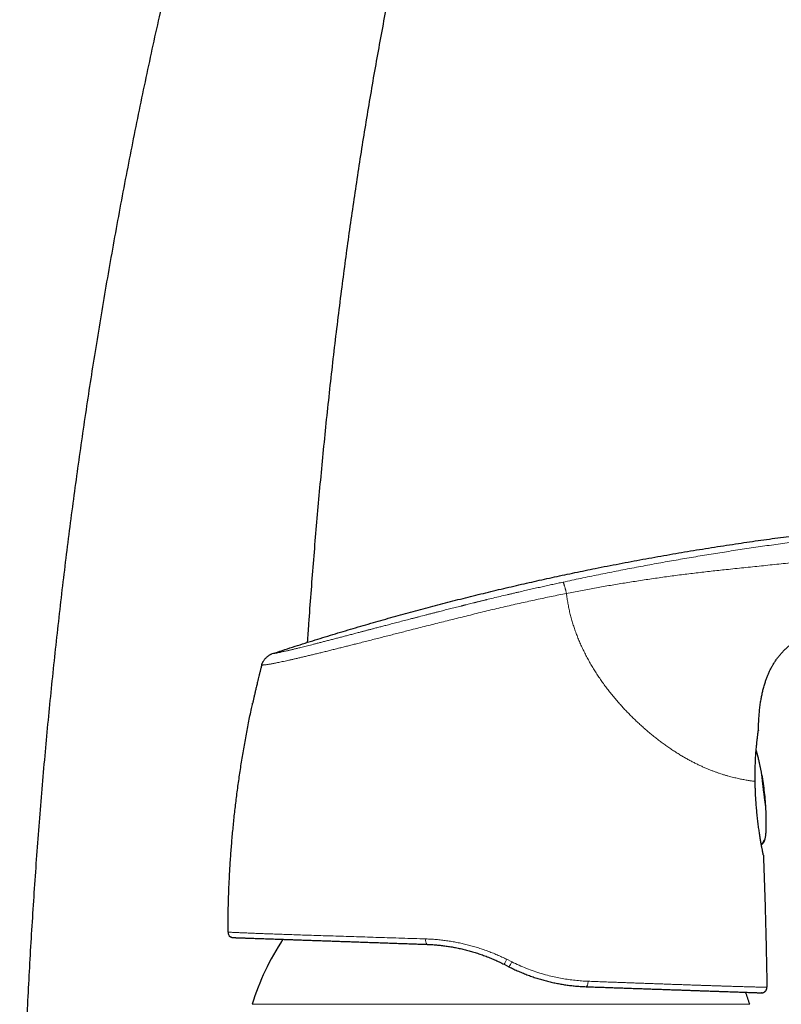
# Model space of a CAD drawing. Header units: millimetres. Extents: x 8 to 949, y 12 to 889.
# Tile 545 of 556: x 794 to 864, y 707 to 798. Entities that reach past the tile are written whole.
import ezdxf

# ---------------------------------------------------------------- set-up
doc = ezdxf.new("R2010")
doc.units = ezdxf.units.MM

msp = doc.modelspace()

# ---------------------------------------------------------------- linework, layer by layer
at = {"color": 7, "linetype": 'Continuous', "lineweight": 30}
for p, q in [((815.998, 738.269), (816.001, 738.269)), ((815.163, 734.748), (815.163, 734.746)), ((861.914, 732.239), (861.915, 732.247)), ((861.915, 732.247), (861.914, 732.233)), ((861.63, 726.876), (861.625, 726.878)), ((862.521, 722.139), (862.521, 722.139)), ((812.898, 713.571), (812.887, 713.571)), ((862.652, 711.15), (862.705, 708.474)), ((838.405, 710.604), (838.857, 710.373)), ((862.23, 707.965), (862.188, 707.965))]:
    msp.add_line(p, q, dxfattribs=at)
at = {"color": 252, "linetype": 'Continuous', "lineweight": 0}
for p, q in [((861.608, 727.514), (861.613, 727.506)), ((812.9, 713.571), (812.887, 713.571)), ((839.11, 710.831), (838.648, 711.061)), ((862.234, 707.965), (862.23, 707.965)), ((838.111, 706.902), (815.111, 706.902)), ((861.111, 706.902), (838.111, 706.902))]:
    msp.add_line(p, q, dxfattribs=at)
at = {"color": 252, "linetype": 'Continuous', "lineweight": 0, "flags": 128}
for points in [[(862.199, 728.356), (862.198, 728.363), (862.194, 728.378), (862.192, 728.388), (862.189, 728.393), (862.188, 728.393), (862.187, 728.388), (862.186, 728.378), (862.186, 728.363), (862.187, 728.344), (862.189, 728.319), (862.191, 728.29), (862.193, 728.257), (862.196, 728.219), (862.2, 728.176), (862.204, 728.129), (862.209, 728.079), (862.215, 728.024), (862.221, 727.965), (862.227, 727.903), (862.234, 727.837), (862.241, 727.768), (862.249, 727.695), (862.258, 727.62), (862.266, 727.542), (862.275, 727.462), (862.285, 727.379), (862.294, 727.295), (862.304, 727.209), (862.315, 727.121), (862.325, 727.032), (862.336, 726.942), (862.347, 726.852), (862.358, 726.761), (862.369, 726.669), (862.38, 726.578), (862.391, 726.487), (862.403, 726.397), (862.414, 726.308), (862.425, 726.219), (862.436, 726.132), (862.447, 726.047), (862.458, 725.963), (862.469, 725.882), (862.479, 725.803), (862.49, 725.727), (862.5, 725.653), (862.509, 725.582), (862.519, 725.515), (862.528, 725.451), (862.536, 725.39), (862.544, 725.334), (862.552, 725.281), (862.56, 725.232), (862.566, 725.187), (862.573, 725.147), (862.579, 725.112), (862.584, 725.08), (862.589, 725.054), (862.593, 725.032), (862.597, 725.015), (862.6, 725.003), (862.602, 724.996), (862.604, 724.993), (862.604, 724.993)], [(845.982, 708.531), (845.999, 708.532), (846.016, 708.539), (846.033, 708.551), (846.05, 708.567), (846.066, 708.588), (846.082, 708.613), (846.096, 708.643), (846.11, 708.676), (846.123, 708.712), (846.134, 708.752), (846.144, 708.794), (846.153, 708.839), (846.16, 708.886), (846.166, 708.934), (846.17, 708.983), (846.172, 709.033)], [(862.687, 708.331), (862.685, 708.324), (862.684, 708.321)]]:
    msp.add_lwpolyline(points, dxfattribs=at)
at = {"color": 7, "linetype": 'Continuous', "lineweight": 30, "flags": 128}
for points in [[(862.203, 728.337), (862.202, 728.344), (862.199, 728.356)], [(862.606, 725.032), (862.606, 725.032), (862.605, 725.051)], [(862.369, 721.901), (862.369, 721.901), (862.368, 721.901)], [(862.404, 721.902), (862.404, 721.902), (862.404, 721.902)], [(862.365, 720.736), (862.368, 720.722), (862.373, 720.681)]]:
    msp.add_lwpolyline(points, dxfattribs=at)
at = {"color": 7, "linetype": 'Continuous', "lineweight": 30}
for centre, radius, start, end in [((837.644, 723.665), 25, 6.97357, 10.77197), ((837.644, 723.665), 25, 3.17825, 6.97357), ((813.387, 713.571), 0.5, 204.66337, 268), ((838.111, 699.704), 24.1, 146.76627, 162.62234), ((862.205, 708.464), 0.5, 344.56242, 1.13374), ((838.111, 699.704), 24.1, 17.37766, 20.1761)]:
    msp.add_arc(centre, radius, start, end, dxfattribs=at)
at = {"color": 252, "linetype": 'Continuous', "lineweight": 0}
for centre, radius, start, end in [((862.511, 725.017), 0.0961, 345.80461, 9.29714), ((862.381, 722.159), 0.1, 318.9915, 344.74687), ((862.888, 722.948), 1.152, 243.64244, 245.17098), ((831.775, 712.82), 0.62, 167.96427, 217.08424), ((832.006, 714.297), 7.388, 330.00789, 334.0291), ((835.589, 712.474), 3.885, 327.26612, 334.98287)]:
    msp.add_arc(centre, radius, start, end, dxfattribs=at)
at = {"color": 7, "linetype": 'Continuous', "lineweight": 30}
for points, knots in [([(813.137, 824.35), (813.103, 824.231), (812.828, 823.271), (812.327, 821.466), (811.633, 818.935), (810.955, 816.398), (810.294, 813.873), (809.651, 811.359), (809.024, 808.855), (808.411, 806.348), (807.773, 803.678), (807.113, 800.843), (806.435, 797.844), (805.775, 794.84), (805.133, 791.832), (804.509, 788.819), (803.904, 785.802), (803.317, 782.78), (802.748, 779.755), (802.197, 776.725), (801.663, 773.692), (801.148, 770.656), (800.66, 767.675), (800.198, 764.748), (799.761, 761.877), (799.339, 759.003), (798.933, 756.127), (798.541, 753.237), (798.163, 750.332), (797.799, 747.415), (797.451, 744.495), (797.118, 741.574), (796.801, 738.651), (796.499, 735.727), (796.213, 732.802), (795.938, 729.829), (795.675, 726.809), (795.424, 723.742), (795.19, 720.675), (794.973, 717.607), (794.772, 714.538), (794.588, 711.47), (794.42, 708.402), (794.268, 705.334), (794.133, 702.266), (794.013, 699.2), (793.91, 696.134), (793.824, 693.127), (793.755, 690.18), (793.701, 687.293), (793.662, 684.406), (793.638, 681.816), (793.632, 680.188), (793.63, 679.521)], [0, 0, 0, 0, 0.002534, 0.020435, 0.03834, 0.05625, 0.074165, 0.091764, 0.109367, 0.126975, 0.144586, 0.165557, 0.186533, 0.207513, 0.228499, 0.249488, 0.270482, 0.29148, 0.312481, 0.333485, 0.354492, 0.375501, 0.396513, 0.416325, 0.436138, 0.455953, 0.475767, 0.495582, 0.515642, 0.535702, 0.55576, 0.575817, 0.595872, 0.615925, 0.635975, 0.656022, 0.677019, 0.698012, 0.719, 0.739982, 0.760959, 0.781928, 0.80289, 0.823844, 0.84479, 0.865727, 0.886654, 0.907571, 0.927283, 0.946984, 0.966675, 0.986354, 1, 1, 1, 1]), ([(820.247, 740.372), (820.286, 740.945), (820.388, 742.447), (820.566, 744.876), (820.782, 747.659), (821.012, 750.451), (821.256, 753.253), (821.515, 756.065), (821.788, 758.874), (822.076, 761.681), (822.379, 764.486), (822.698, 767.288), (823.032, 770.087), (823.37, 772.788), (823.711, 775.391), (824.053, 777.896), (824.409, 780.399), (824.778, 782.898), (825.162, 785.394), (825.56, 787.887), (825.973, 790.376), (826.401, 792.862), (826.844, 795.344), (827.302, 797.822), (827.777, 800.296), (828.267, 802.766), (828.773, 805.232), (829.281, 807.625), (829.79, 809.946), (830.298, 812.194), (830.764, 814.199), (831.066, 815.453), (831.188, 815.961)], [0, 0, 0, 0, 0.02256, 0.05906, 0.095555, 0.132044, 0.168978, 0.205902, 0.242817, 0.279721, 0.316612, 0.353491, 0.390356, 0.427207, 0.460284, 0.493349, 0.526402, 0.559441, 0.592466, 0.625479, 0.658477, 0.691462, 0.724433, 0.757391, 0.790335, 0.823267, 0.856185, 0.889091, 0.919244, 0.949387, 0.979522, 1, 1, 1, 1]), ([(816.981, 739.323), (817.603, 739.526), (818.845, 739.931), (820.712, 740.521), (822.58, 741.097), (824.449, 741.657), (826.307, 742.199), (828.155, 742.723), (829.993, 743.229), (831.832, 743.721), (833.684, 744.202), (835.549, 744.672), (837.428, 745.13), (839.308, 745.574), (841.189, 746.003), (843.071, 746.418), (844.954, 746.818), (846.943, 747.226), (849.038, 747.638), (851.239, 748.051), (853.442, 748.445), (855.646, 748.821), (857.852, 749.177), (860.018, 749.509), (862.144, 749.816), (864.229, 750.101), (866.315, 750.37), (868.404, 750.623), (870.502, 750.861), (872.611, 751.084), (874.731, 751.291), (876.852, 751.482), (878.976, 751.657), (881.101, 751.816), (883.228, 751.96), (885.357, 752.087), (887.416, 752.195), (889.404, 752.286), (891.321, 752.361), (893.24, 752.424), (895.161, 752.476), (897.083, 752.515), (899.007, 752.54), (900.793, 752.549), (902.441, 752.546), (903.95, 752.532), (905.459, 752.507), (906.968, 752.469), (908.467, 752.419), (909.956, 752.355), (911.435, 752.277), (912.913, 752.184), (914.398, 752.075), (915.892, 751.948), (917.394, 751.802), (918.894, 751.637), (920.391, 751.454), (921.885, 751.252), (923.377, 751.032), (924.37, 750.87), (924.866, 750.789)], [0, 0, 0, 0, 0.0179414, 0.0358465, 0.0537167, 0.0715534, 0.0893581, 0.1068151, 0.124244, 0.1416462, 0.1590229, 0.1767294, 0.1944122, 0.2120727, 0.2297123, 0.2473324, 0.2649342, 0.2825193, 0.3030156, 0.323493, 0.3439535, 0.3643991, 0.3848319, 0.4052538, 0.4245006, 0.4437413, 0.4629772, 0.4822102, 0.5014417, 0.5209118, 0.5403834, 0.5598582, 0.5793375, 0.5988229, 0.6183159, 0.6378177, 0.65733, 0.6748616, 0.6924047, 0.7099606, 0.7275302, 0.7451115, 0.7627021, 0.7802999, 0.7941001, 0.8079016, 0.8217029, 0.8355025, 0.849299, 0.8628452, 0.8763867, 0.8899229, 0.9034536, 0.9172546, 0.93105, 0.944841, 0.9586295, 0.9724175, 0.986207, 1, 1, 1, 1]), ([(861.915, 732.247), (861.919, 732.416), (861.928, 732.754), (861.953, 733.261), (861.989, 733.767), (862.039, 734.273), (862.1, 734.74), (862.17, 735.169), (862.245, 735.561), (862.333, 735.95), (862.435, 736.336), (862.545, 736.693), (862.66, 737.022), (862.778, 737.324), (862.908, 737.62), (863.05, 737.911), (863.204, 738.196), (863.371, 738.473), (863.55, 738.743), (863.741, 739.004), (863.945, 739.256), (864.16, 739.497), (864.387, 739.729), (864.624, 739.949), (864.87, 740.159), (865.136, 740.366), (865.421, 740.568), (865.726, 740.765), (866.039, 740.948), (866.358, 741.12), (866.684, 741.279), (867.015, 741.427), (867.315, 741.553), (867.507, 741.624), (867.586, 741.652)], [0, 0, 0, 0, 0.042815, 0.085632, 0.128455, 0.171279, 0.214104, 0.247754, 0.2814, 0.315045, 0.348696, 0.382346, 0.409654, 0.436961, 0.464274, 0.491589, 0.518899, 0.546202, 0.573505, 0.600812, 0.628122, 0.655431, 0.682738, 0.710042, 0.737349, 0.764663, 0.795256, 0.825842, 0.856426, 0.887014, 0.917608, 0.948198, 0.978786, 1, 1, 1, 1]), ([(815.998, 738.269), (816.003, 738.29), (816.014, 738.333), (816.037, 738.401), (816.07, 738.475), (816.113, 738.556), (816.167, 738.642), (816.229, 738.731), (816.298, 738.819), (816.373, 738.904), (816.452, 738.985), (816.536, 739.06), (816.62, 739.128), (816.702, 739.187), (816.78, 739.236), (816.853, 739.274), (816.919, 739.302), (816.961, 739.316), (816.981, 739.323)], [0, 0, 0, 0, 0.042622, 0.089774, 0.144028, 0.205922, 0.274425, 0.347571, 0.423157, 0.499461, 0.575795, 0.651496, 0.724849, 0.793628, 0.855812, 0.910297, 0.957531, 1, 1, 1, 1]), ([(815.998, 738.27), (815.984, 738.218), (815.945, 738.064), (815.882, 737.814), (815.81, 737.523), (815.742, 737.247), (815.679, 736.985), (815.62, 736.742), (815.567, 736.517), (815.518, 736.31), (815.472, 736.115), (815.43, 735.933), (815.39, 735.757), (815.351, 735.589), (815.315, 735.429), (815.283, 735.285), (815.254, 735.158), (815.231, 735.053), (815.212, 734.968), (815.197, 734.9), (815.185, 734.848), (815.177, 734.809), (815.17, 734.781), (815.166, 734.759), (815.164, 734.75), (815.163, 734.746)], [0, 0, 0, 0, 0.043084, 0.126862, 0.206676, 0.282531, 0.354437, 0.422403, 0.482886, 0.539889, 0.593423, 0.643507, 0.690158, 0.739037, 0.783563, 0.823797, 0.859823, 0.891758, 0.915364, 0.936383, 0.955009, 0.967578, 0.979119, 0.98984, 1, 1, 1, 1]), ([(812.887, 713.571), (812.889, 714.037), (812.893, 714.969), (812.924, 716.366), (812.973, 717.763), (813.042, 719.159), (813.13, 720.546), (813.236, 721.923), (813.361, 723.29), (813.504, 724.655), (813.667, 726.026), (813.85, 727.404), (814.054, 728.786), (814.277, 730.166), (814.519, 731.543), (814.779, 732.907), (814.995, 733.976), (815.129, 734.585), (815.165, 734.747)], [0, 0, 0, 0, 0.065498, 0.130996, 0.196494, 0.261993, 0.327491, 0.391819, 0.456148, 0.520476, 0.584805, 0.650303, 0.715801, 0.781299, 0.846797, 0.912295, 0.976623, 1, 1, 1, 1]), ([(861.613, 727.506), (861.612, 727.6), (861.609, 727.789), (861.608, 728.069), (861.61, 728.345), (861.614, 728.616), (861.621, 728.882), (861.63, 729.141), (861.641, 729.393), (861.653, 729.638), (861.667, 729.876), (861.683, 730.106), (861.699, 730.326), (861.717, 730.537), (861.735, 730.737), (861.754, 730.927), (861.773, 731.105), (861.792, 731.272), (861.809, 731.427), (861.826, 731.568), (861.842, 731.696), (861.856, 731.809), (861.87, 731.914), (861.883, 732.007), (861.894, 732.088), (861.903, 732.153), (861.91, 732.2), (861.913, 732.227), (861.914, 732.233), (861.914, 732.233)], [0, 0, 0, 0, 0.0377038, 0.0753743, 0.1130209, 0.1506508, 0.1882694, 0.2258823, 0.2635045, 0.3011575, 0.3388466, 0.3765436, 0.4142171, 0.4518541, 0.4895443, 0.5274098, 0.5654686, 0.6037918, 0.6423126, 0.6808315, 0.7191474, 0.7570611, 0.7943768, 0.8368986, 0.8781329, 0.9182872, 0.9576917, 0.9966714, 1, 1, 1, 1]), ([(861.89, 732.058), (861.891, 732.068), (861.895, 732.093), (861.899, 732.125), (861.903, 732.154), (861.907, 732.177), (861.91, 732.197), (861.912, 732.214), (861.914, 732.228), (861.915, 732.239), (861.915, 732.244), (861.915, 732.246)], [0, 0, 0, 0, 0.11521, 0.267754, 0.410327, 0.54009, 0.651578, 0.754728, 0.851685, 0.944574, 1, 1, 1, 1]), ([(862.2, 728.353), (862.193, 728.388), (862.176, 728.468), (862.15, 728.596), (862.121, 728.735), (862.091, 728.877), (862.06, 729.02), (862.028, 729.168), (861.993, 729.322), (861.955, 729.487), (861.912, 729.668), (861.871, 729.83), (861.839, 729.955), (861.818, 730.036), (861.801, 730.101), (861.782, 730.17), (861.758, 730.254), (861.733, 730.34), (861.715, 730.398), (861.707, 730.422)], [0, 0, 0, 0, 0.051189, 0.116102, 0.184956, 0.252689, 0.320754, 0.39069, 0.464096, 0.542694, 0.628518, 0.723965, 0.777532, 0.810189, 0.840673, 0.872659, 0.912235, 0.965033, 1, 1, 1, 1]), ([(861.613, 727.506), (861.613, 727.506), (861.614, 727.504), (861.612, 727.503), (861.61, 727.502)], [0, 0, 0, 0, 0.18136, 1, 1, 1, 1]), ([(861.629, 726.874), (861.628, 726.895), (861.627, 726.945), (861.624, 727.029), (861.62, 727.129), (861.617, 727.243), (861.614, 727.37), (861.612, 727.459), (861.611, 727.506)], [0, 0, 0, 0, 0.099918, 0.236909, 0.395211, 0.574988, 0.776477, 1, 1, 1, 1]), ([(862.371, 720.706), (862.37, 720.709), (862.369, 720.716), (862.365, 720.736), (862.359, 720.765), (862.351, 720.803), (862.341, 720.852), (862.329, 720.912), (862.315, 720.985), (862.298, 721.071), (862.278, 721.175), (862.255, 721.298), (862.228, 721.442), (862.199, 721.6), (862.169, 721.77), (862.138, 721.952), (862.105, 722.144), (862.072, 722.347), (862.038, 722.56), (862.003, 722.782), (861.969, 723.014), (861.936, 723.255), (861.903, 723.505), (861.871, 723.763), (861.839, 724.028), (861.809, 724.301), (861.781, 724.579), (861.754, 724.863), (861.729, 725.152), (861.706, 725.445), (861.685, 725.74), (861.666, 726.039), (861.651, 726.338), (861.639, 726.618), (861.633, 726.796), (861.631, 726.876)], [0, 0, 0, 0, 0.022505, 0.045307, 0.068805, 0.093401, 0.119413, 0.146239, 0.174104, 0.20278, 0.232034, 0.265672, 0.299385, 0.332813, 0.365801, 0.398402, 0.430677, 0.462689, 0.494502, 0.526187, 0.557833, 0.589523, 0.621289, 0.653132, 0.68505, 0.717037, 0.749086, 0.781188, 0.813334, 0.845514, 0.87772, 0.909944, 0.942182, 0.974436, 1, 1, 1, 1]), ([(862.522, 722.139), (862.523, 722.144), (862.533, 722.183), (862.549, 722.26), (862.57, 722.372), (862.588, 722.496), (862.605, 722.632), (862.618, 722.778), (862.629, 722.93), (862.635, 723.062), (862.638, 723.167), (862.64, 723.24), (862.641, 723.307), (862.642, 723.377), (862.643, 723.5), (862.643, 723.664), (862.642, 723.857), (862.639, 724.031), (862.635, 724.191), (862.631, 724.345), (862.626, 724.495), (862.621, 724.644), (862.616, 724.788), (862.611, 724.917), (862.607, 724.998), (862.606, 725.032)], [0, 0, 0, 0, 0.00606, 0.042007, 0.081377, 0.124721, 0.172421, 0.22398, 0.27749, 0.332439, 0.361939, 0.386779, 0.407917, 0.430741, 0.459433, 0.53345, 0.598829, 0.657635, 0.711608, 0.762142, 0.815459, 0.866136, 0.915452, 0.964613, 1, 1, 1, 1]), ([(862.369, 721.901), (862.376, 721.916), (862.389, 721.944), (862.407, 721.982), (862.42, 722.012), (862.429, 722.033), (862.435, 722.047), (862.438, 722.054), (862.439, 722.058), (862.437, 722.059), (862.437, 722.06)], [0, 0, 0, 0, 0.232715, 0.433283, 0.601794, 0.739169, 0.799848, 0.866296, 0.940593, 1, 1, 1, 1]), ([(862.482, 722.08), (862.479, 722.073), (862.472, 722.057), (862.459, 722.024), (862.443, 721.986), (862.425, 721.944), (862.411, 721.916), (862.404, 721.902)], [0, 0, 0, 0, 0.1401292, 0.3491996, 0.562986, 0.7803747, 1, 1, 1, 1]), ([(862.404, 721.902), (862.411, 721.918), (862.426, 721.949), (862.444, 721.991), (862.457, 722.025), (862.464, 722.049), (862.467, 722.063), (862.464, 722.066), (862.463, 722.067)], [0, 0, 0, 0, 0.2242298, 0.4312468, 0.6178961, 0.7826365, 0.9266741, 1, 1, 1, 1]), ([(862.442, 722.064), (862.445, 722.065), (862.45, 722.066), (862.458, 722.068), (862.466, 722.071), (862.472, 722.074), (862.478, 722.077), (862.484, 722.082), (862.49, 722.086), (862.495, 722.09), (862.497, 722.092), (862.499, 722.094), (862.5, 722.096), (862.502, 722.098), (862.506, 722.102), (862.512, 722.111), (862.516, 722.119), (862.52, 722.127), (862.521, 722.131), (862.522, 722.136), (862.523, 722.138), (862.523, 722.139)], [0, 0, 0, 0, 0.142214, 0.37085, 0.521073, 0.647844, 0.746535, 0.813955, 0.854438, 0.867256, 0.872435, 0.87709, 0.881472, 0.885811, 0.894974, 0.916724, 0.965017, 0.975153, 0.983924, 0.991915, 1, 1, 1, 1]), ([(862.184, 721.677), (862.199, 721.686), (862.231, 721.706), (862.271, 721.747), (862.307, 721.794), (862.34, 721.845), (862.359, 721.882), (862.369, 721.901)], [0, 0, 0, 0, 0.178051, 0.378114, 0.578045, 0.783668, 1, 1, 1, 1]), ([(862.187, 721.662), (862.194, 721.665), (862.221, 721.677), (862.261, 721.704), (862.307, 721.748), (862.344, 721.798), (862.377, 721.85), (862.395, 721.885), (862.404, 721.902)], [0, 0, 0, 0, 0.069206, 0.265094, 0.43852, 0.64195, 0.826744, 1, 1, 1, 1]), ([(862.367, 720.712), (862.368, 720.706), (862.372, 720.684), (862.372, 720.683), (862.373, 720.681)], [0, 0, 0, 0, 0.274933, 1, 1, 1, 1]), ([(862.373, 720.681), (862.402, 719.887), (862.462, 718.299), (862.537, 715.917), (862.602, 713.534), (862.635, 711.945), (862.652, 711.15)], [0, 0, 0, 0, 0.25, 0.5, 0.75, 1, 1, 1, 1]), ([(812.892, 713.571), (812.892, 713.549), (812.891, 713.503), (812.905, 713.432), (812.923, 713.386), (812.932, 713.363)], [0, 0, 0, 0, 0.331081, 0.66457, 1, 1, 1, 1]), ([(813.134, 713.143), (813.136, 713.142), (813.147, 713.135), (813.165, 713.125), (813.189, 713.113), (813.212, 713.104), (813.239, 713.094), (813.268, 713.085), (813.299, 713.079), (813.318, 713.076), (813.328, 713.075)], [0, 0, 0, 0, 0.012377, 0.077312, 0.156218, 0.251333, 0.363912, 0.54239, 0.754225, 1, 1, 1, 1]), ([(813.371, 713.071), (813.372, 713.071), (813.375, 713.071), (813.399, 713.071), (813.438, 713.069), (813.494, 713.067), (813.565, 713.065), (813.653, 713.062), (813.753, 713.058), (813.865, 713.054), (813.986, 713.05), (814.121, 713.045), (814.268, 713.04), (814.429, 713.035), (814.608, 713.028), (814.807, 713.021), (815.028, 713.014), (815.263, 713.005), (815.514, 712.997), (815.779, 712.987), (816.06, 712.978), (816.349, 712.967), (816.644, 712.957), (816.943, 712.947), (817.253, 712.936), (817.576, 712.925), (817.91, 712.913), (818.267, 712.901), (818.647, 712.887), (819.052, 712.873), (819.471, 712.858), (819.903, 712.843), (820.349, 712.828), (820.807, 712.812), (821.262, 712.796), (821.714, 712.78), (822.161, 712.765), (822.617, 712.749), (823.082, 712.732), (823.557, 712.716), (824.055, 712.698), (824.575, 712.68), (825.118, 712.661), (825.67, 712.642), (826.23, 712.622), (826.798, 712.603), (827.375, 712.582), (827.943, 712.563), (828.501, 712.543), (829.048, 712.524), (829.599, 712.505), (830.155, 712.485), (830.715, 712.466), (831.092, 712.453), (831.281, 712.446)], [0, 0, 0, 0, 0.016593, 0.03678, 0.056931, 0.077057, 0.097172, 0.117288, 0.137426, 0.15584, 0.174209, 0.192543, 0.210851, 0.229144, 0.247432, 0.26753, 0.287558, 0.30753, 0.32746, 0.347363, 0.367251, 0.38735, 0.405788, 0.424178, 0.442533, 0.460865, 0.479184, 0.497502, 0.517523, 0.537546, 0.557586, 0.577659, 0.597778, 0.61796, 0.638013, 0.656338, 0.67467, 0.69302, 0.711399, 0.729817, 0.748284, 0.768359, 0.788419, 0.808479, 0.828551, 0.848649, 0.868786, 0.888994, 0.907505, 0.925998, 0.944484, 0.962973, 0.981474, 1, 1, 1, 1]), ([(831.281, 712.446), (831.425, 712.44), (831.715, 712.428), (832.153, 712.395), (832.594, 712.351), (833.037, 712.295), (833.482, 712.227), (833.929, 712.147), (834.378, 712.053), (834.827, 711.947), (835.277, 711.827), (835.727, 711.694), (836.177, 711.548), (836.627, 711.388), (837.075, 711.213), (837.521, 711.025), (837.966, 710.823), (838.258, 710.677), (838.405, 710.604)], [0, 0, 0, 0, 0.0600489, 0.120325, 0.1808509, 0.2416485, 0.3027397, 0.3641458, 0.425888, 0.4879871, 0.5504635, 0.6133373, 0.6766281, 0.7403554, 0.8045379, 0.8691941, 0.9343423, 1, 1, 1, 1]), ([(838.857, 710.373), (839.004, 710.3), (839.296, 710.154), (839.739, 709.953), (840.185, 709.764), (840.633, 709.59), (841.081, 709.43), (841.531, 709.284), (841.981, 709.151), (842.431, 709.031), (842.88, 708.925), (843.329, 708.831), (843.776, 708.75), (844.222, 708.682), (844.666, 708.626), (845.107, 708.582), (845.546, 708.549), (845.837, 708.537), (845.982, 708.531)], [0, 0, 0, 0, 0.0648764, 0.1293308, 0.1933846, 0.2570595, 0.3203776, 0.3833615, 0.446034, 0.5084183, 0.570538, 0.6324168, 0.694079, 0.7555489, 0.816851, 0.8780102, 0.9390515, 1, 1, 1, 1]), ([(845.982, 708.531), (846.169, 708.524), (846.542, 708.511), (847.096, 708.492), (847.644, 708.473), (848.187, 708.454), (848.724, 708.435), (849.253, 708.416), (849.791, 708.398), (850.337, 708.379), (850.89, 708.359), (851.435, 708.34), (851.97, 708.322), (852.478, 708.304), (852.961, 708.287), (853.419, 708.271), (853.867, 708.255), (854.306, 708.24), (854.736, 708.225), (855.157, 708.21), (855.581, 708.195), (856.007, 708.181), (856.434, 708.166), (856.847, 708.151), (857.247, 708.137), (857.642, 708.123), (858.03, 708.11), (858.409, 708.097), (858.772, 708.084), (859.119, 708.072), (859.448, 708.06), (859.755, 708.05), (860.04, 708.04), (860.303, 708.031), (860.549, 708.022), (860.779, 708.014), (860.987, 708.007), (861.173, 708), (861.34, 707.994), (861.492, 707.989), (861.629, 707.984), (861.751, 707.98), (861.859, 707.976), (861.956, 707.973), (862.039, 707.97), (862.105, 707.968), (862.153, 707.966), (862.182, 707.965), (862.186, 707.965), (862.188, 707.965)], [0, 0, 0, 0, 0.020056, 0.040104, 0.060155, 0.080221, 0.100315, 0.120449, 0.140443, 0.162363, 0.184282, 0.206217, 0.228182, 0.250194, 0.27011, 0.29001, 0.309905, 0.329805, 0.349722, 0.369667, 0.38964, 0.411583, 0.433506, 0.455423, 0.477349, 0.499299, 0.522638, 0.545946, 0.569242, 0.592544, 0.615869, 0.639278, 0.661326, 0.683328, 0.705298, 0.727251, 0.749203, 0.76936, 0.789449, 0.809481, 0.82947, 0.849427, 0.869366, 0.889546, 0.911755, 0.933888, 0.95596, 0.977991, 1, 1, 1, 1]), ([(862.234, 707.965), (862.24, 707.966), (862.25, 707.966), (862.268, 707.968), (862.285, 707.971), (862.304, 707.975), (862.321, 707.979), (862.337, 707.983), (862.349, 707.987), (862.362, 707.991), (862.376, 707.996), (862.393, 708.003), (862.414, 708.012), (862.436, 708.023), (862.456, 708.035), (862.483, 708.051), (862.517, 708.076), (862.554, 708.109), (862.588, 708.145), (862.619, 708.185), (862.646, 708.229), (862.669, 708.276), (862.679, 708.305), (862.684, 708.321)], [0, 0, 0, 0, 0.088771, 0.166599, 0.23357, 0.289831, 0.335645, 0.3592, 0.379097, 0.395715, 0.409709, 0.422158, 0.441784, 0.464754, 0.481964, 0.50047, 0.540427, 0.587872, 0.645505, 0.714839, 0.796729, 0.891679, 1, 1, 1, 1])]:
    msp.add_open_spline(points, degree=3, knots=knots, dxfattribs=at)
at = {"color": 252, "linetype": 'Continuous', "lineweight": 0}
for points, knots in [([(843.852, 745.934), (844.399, 746.051), (845.494, 746.285), (847.136, 746.623), (848.78, 746.952), (850.424, 747.271), (852.061, 747.578), (853.69, 747.872), (855.311, 748.154), (856.935, 748.426), (858.571, 748.69), (860.218, 748.945), (861.877, 749.191), (863.538, 749.427), (865.201, 749.651), (866.857, 749.864), (868.503, 750.066), (870.142, 750.255), (871.781, 750.436), (872.876, 750.548), (873.423, 750.603)], [0, 0, 0, 0, 0.056011, 0.112011, 0.168004, 0.223993, 0.279979, 0.334963, 0.389948, 0.444935, 0.499928, 0.55593, 0.611939, 0.667953, 0.723968, 0.779981, 0.834987, 0.889989, 0.944992, 1, 1, 1, 1]), ([(873.703, 748.64), (873.011, 748.574), (871.629, 748.443), (869.559, 748.231), (867.493, 748.011), (865.576, 747.801), (863.808, 747.608), (862.185, 747.435), (860.559, 747.268), (859.014, 747.108), (857.551, 746.949), (856.17, 746.791), (854.792, 746.621), (853.417, 746.439), (852.043, 746.243), (850.694, 746.04), (849.37, 745.829), (848.072, 745.612), (846.774, 745.383), (845.475, 745.144), (844.609, 744.976), (844.176, 744.891)], [0, 0, 0, 0, 0.069893, 0.139698, 0.209425, 0.2791, 0.333864, 0.388697, 0.443625, 0.498626, 0.545327, 0.59202, 0.638662, 0.685257, 0.731879, 0.7786, 0.82275, 0.866968, 0.911231, 0.955561, 1, 1, 1, 1]), ([(816.981, 739.323), (816.982, 739.323), (816.984, 739.323), (816.99, 739.324), (816.999, 739.325), (817.008, 739.327), (817.015, 739.328), (817.019, 739.328), (817.022, 739.328), (817.026, 739.329), (817.029, 739.329), (817.033, 739.33), (817.037, 739.33), (817.045, 739.332), (817.058, 739.333), (817.077, 739.336), (817.1, 739.339), (817.126, 739.343), (817.155, 739.348), (817.187, 739.353), (817.222, 739.358), (817.262, 739.365), (817.31, 739.373), (817.367, 739.383), (817.433, 739.395), (817.504, 739.409), (817.582, 739.424), (817.671, 739.443), (817.778, 739.465), (817.904, 739.492), (818.049, 739.524), (818.206, 739.56), (818.357, 739.595), (818.499, 739.628), (818.627, 739.658), (818.76, 739.689), (818.899, 739.722), (819.043, 739.757), (819.193, 739.793), (819.35, 739.832), (819.532, 739.876), (819.743, 739.929), (819.985, 739.989), (820.239, 740.053), (820.502, 740.119), (820.774, 740.188), (821.067, 740.263), (821.383, 740.344), (821.725, 740.433), (822.08, 740.525), (822.447, 740.62), (822.82, 740.717), (823.191, 740.814), (823.562, 740.911), (823.935, 741.009), (824.318, 741.109), (824.711, 741.212), (825.018, 741.293), (825.234, 741.35), (825.356, 741.382), (825.479, 741.414), (825.603, 741.447), (825.728, 741.48), (825.911, 741.528), (826.153, 741.592), (826.477, 741.677), (826.827, 741.768), (827.202, 741.867), (827.628, 741.978), (828.107, 742.104), (828.642, 742.243), (829.188, 742.386), (829.595, 742.492), (829.857, 742.56), (829.971, 742.589), (830.086, 742.619), (830.2, 742.649), (830.316, 742.678), (830.431, 742.708), (830.723, 742.784), (831.073, 742.874), (831.483, 742.98), (831.777, 743.055), (832.065, 743.129), (832.421, 743.22), (832.85, 743.329), (833.362, 743.46), (833.888, 743.593), (834.264, 743.688), (834.486, 743.743), (834.549, 743.759), (834.614, 743.776), (834.681, 743.792), (834.749, 743.81), (834.819, 743.827), (834.935, 743.856), (835.099, 743.897), (835.326, 743.954), (835.494, 743.996), (835.591, 744.02), (835.606, 744.023), (835.614, 744.025), (835.624, 744.028), (835.634, 744.03), (835.645, 744.033), (835.671, 744.04), (835.718, 744.051), (835.789, 744.069), (835.873, 744.09), (835.968, 744.113), (836.075, 744.139), (836.194, 744.169), (836.32, 744.2), (836.452, 744.232), (836.559, 744.258), (836.642, 744.278), (836.7, 744.293), (836.753, 744.305), (836.984, 744.362), (837.415, 744.466), (838.045, 744.617), (838.524, 744.731), (838.83, 744.803), (838.97, 744.836), (839.117, 744.87), (839.272, 744.906), (839.436, 744.944), (839.599, 744.982), (839.896, 745.051), (840.322, 745.149), (840.872, 745.275), (841.407, 745.396), (841.926, 745.512), (842.43, 745.624), (842.918, 745.731), (843.39, 745.834), (843.7, 745.901), (843.852, 745.934)], [0, 0, 0, 0, 0.012117, 0.023782, 0.034996, 0.045758, 0.048066, 0.050351, 0.052615, 0.054857, 0.057077, 0.059276, 0.061452, 0.063734, 0.071755, 0.07966, 0.088685, 0.097556, 0.106275, 0.114843, 0.12326, 0.132498, 0.141917, 0.152604, 0.162971, 0.173021, 0.182758, 0.192731, 0.203428, 0.215868, 0.228141, 0.240257, 0.25223, 0.26035, 0.2684, 0.276384, 0.284307, 0.292173, 0.299987, 0.307784, 0.315728, 0.326302, 0.336865, 0.347431, 0.358013, 0.368462, 0.378878, 0.390596, 0.402386, 0.414266, 0.426253, 0.438116, 0.449717, 0.460739, 0.471854, 0.483072, 0.494405, 0.505863, 0.509292, 0.512733, 0.516187, 0.519655, 0.523135, 0.526629, 0.53492, 0.543291, 0.553363, 0.563556, 0.573874, 0.587897, 0.602164, 0.616682, 0.631462, 0.634462, 0.637471, 0.640488, 0.643513, 0.646546, 0.649588, 0.652638, 0.66957, 0.677215, 0.684914, 0.692669, 0.699843, 0.712892, 0.72629, 0.740039, 0.754144, 0.755762, 0.757422, 0.759124, 0.760869, 0.762655, 0.764484, 0.766355, 0.771718, 0.7774, 0.784142, 0.784859, 0.785061, 0.785284, 0.785528, 0.785793, 0.786079, 0.786385, 0.787887, 0.78975, 0.791975, 0.794437, 0.797227, 0.800348, 0.803797, 0.807105, 0.810669, 0.812138, 0.813647, 0.815195, 0.8163, 0.831795, 0.848943, 0.865602, 0.869274, 0.872922, 0.876546, 0.880777, 0.885068, 0.889326, 0.893551, 0.908293, 0.922623, 0.936543, 0.950053, 0.963153, 0.975844, 0.988126, 1, 1, 1, 1]), ([(843.852, 745.934), (843.854, 745.933), (843.859, 745.929), (843.869, 745.917), (843.881, 745.892), (843.897, 745.856), (843.915, 745.807), (843.937, 745.747), (843.96, 745.678), (843.985, 745.599), (844.011, 745.513), (844.038, 745.421), (844.065, 745.326), (844.091, 745.231), (844.115, 745.139), (844.137, 745.052), (844.157, 744.97), (844.17, 744.917), (844.176, 744.891)], [0, 0, 0, 0, 0.044393, 0.09297, 0.148081, 0.210218, 0.278392, 0.350716, 0.425103, 0.499975, 0.574812, 0.649103, 0.721299, 0.789348, 0.851412, 0.906547, 0.955287, 1, 1, 1, 1]), ([(816.001, 738.269), (816.001, 738.269), (816.003, 738.269), (816.013, 738.269), (816.035, 738.27), (816.068, 738.271), (816.112, 738.274), (816.167, 738.277), (816.234, 738.282), (816.314, 738.29), (816.409, 738.301), (816.52, 738.316), (816.653, 738.337), (816.799, 738.363), (816.952, 738.39), (817.107, 738.42), (817.278, 738.453), (817.466, 738.492), (817.675, 738.535), (817.904, 738.584), (818.153, 738.638), (818.422, 738.697), (818.71, 738.762), (819.018, 738.832), (819.345, 738.908), (819.688, 738.988), (820.048, 739.073), (820.415, 739.161), (820.789, 739.25), (821.168, 739.342), (821.561, 739.438), (821.965, 739.537), (822.379, 739.64), (822.794, 739.743), (823.207, 739.846), (823.618, 739.949), (824.033, 740.053), (824.453, 740.159), (824.917, 740.277), (825.426, 740.406), (825.98, 740.547), (826.537, 740.689), (827.095, 740.831), (827.648, 740.973), (828.196, 741.113), (828.74, 741.252), (829.282, 741.39), (829.877, 741.542), (830.525, 741.706), (831.224, 741.884), (831.922, 742.06), (832.619, 742.236), (833.318, 742.41), (834.016, 742.582), (834.737, 742.76), (835.478, 742.943), (836.237, 743.131), (836.99, 743.315), (837.742, 743.496), (838.495, 743.673), (839.25, 743.846), (840.215, 744.063), (841.391, 744.32), (842.781, 744.613), (843.71, 744.799), (844.176, 744.891)], [0, 0, 0, 0, 0.004206, 0.021588, 0.038907, 0.056195, 0.07351, 0.090914, 0.108459, 0.126168, 0.1419, 0.157788, 0.173851, 0.19006, 0.202859, 0.215685, 0.228514, 0.241346, 0.254636, 0.267994, 0.281453, 0.294994, 0.308579, 0.322173, 0.335749, 0.34928, 0.36276, 0.376219, 0.388792, 0.401402, 0.414053, 0.426716, 0.439363, 0.451964, 0.463774, 0.475514, 0.487204, 0.498861, 0.510504, 0.525323, 0.540131, 0.554869, 0.569478, 0.583922, 0.59797, 0.611912, 0.625772, 0.639558, 0.657358, 0.675044, 0.692633, 0.710178, 0.727732, 0.745315, 0.762818, 0.782161, 0.801222, 0.820134, 0.839012, 0.857928, 0.876868, 0.895805, 0.930495, 0.965177, 1, 1, 1, 1]), ([(844.176, 744.891), (844.193, 744.739), (844.229, 744.434), (844.302, 743.978), (844.389, 743.523), (844.491, 743.071), (844.606, 742.623), (844.734, 742.181), (844.874, 741.744), (845.026, 741.31), (845.191, 740.876), (845.369, 740.444), (845.56, 740.012), (845.762, 739.584), (845.975, 739.161), (846.197, 738.744), (846.428, 738.334), (846.668, 737.932), (846.917, 737.534), (847.176, 737.139), (847.447, 736.747), (847.727, 736.358), (848.015, 735.975), (848.312, 735.598), (848.614, 735.229), (848.92, 734.87), (849.231, 734.519), (849.547, 734.174), (849.871, 733.835), (850.201, 733.501), (850.537, 733.173), (850.877, 732.853), (851.22, 732.542), (851.563, 732.241), (851.906, 731.951), (852.248, 731.671), (852.591, 731.401), (852.937, 731.139), (853.284, 730.885), (853.632, 730.64), (853.978, 730.405), (854.322, 730.182), (854.661, 729.972), (854.994, 729.773), (855.322, 729.587), (855.645, 729.412), (855.965, 729.246), (856.281, 729.089), (856.593, 728.941), (856.899, 728.803), (857.198, 728.675), (857.487, 728.557), (857.768, 728.449), (858.038, 728.35), (858.301, 728.259), (858.567, 728.171), (858.835, 728.089), (859.103, 728.012), (859.359, 727.943), (859.604, 727.881), (859.837, 727.826), (860.058, 727.777), (860.267, 727.733), (860.474, 727.692), (860.675, 727.655), (860.87, 727.621), (861.049, 727.591), (861.212, 727.567), (861.36, 727.546), (861.494, 727.528), (861.57, 727.519), (861.608, 727.514)], [0, 0, 0, 0, 0.014, 0.028, 0.041998, 0.055996, 0.069995, 0.083746, 0.097498, 0.111251, 0.125004, 0.139006, 0.153008, 0.167009, 0.18101, 0.19501, 0.208759, 0.222507, 0.236254, 0.250002, 0.264, 0.277999, 0.291999, 0.305999, 0.319999, 0.33375, 0.347502, 0.361254, 0.375004, 0.389003, 0.403001, 0.416998, 0.430997, 0.444997, 0.458748, 0.472499, 0.486251, 0.500004, 0.514006, 0.528006, 0.542004, 0.556, 0.569995, 0.583741, 0.597489, 0.611241, 0.624994, 0.638997, 0.652997, 0.666998, 0.680998, 0.694998, 0.708748, 0.722497, 0.736245, 0.749995, 0.765621, 0.781248, 0.796875, 0.8125, 0.828125, 0.84375, 0.859374, 0.874996, 0.892849, 0.910702, 0.928557, 0.946416, 0.964276, 0.982138, 1, 1, 1, 1]), ([(861.608, 727.514), (861.607, 727.607), (861.604, 727.793), (861.603, 728.069), (861.604, 728.34), (861.608, 728.608), (861.614, 728.872), (861.623, 729.129), (861.634, 729.395), (861.648, 729.668), (861.666, 729.944), (861.685, 730.206), (861.705, 730.455), (861.727, 730.689), (861.749, 730.91), (861.771, 731.116), (861.793, 731.306), (861.815, 731.481), (861.835, 731.638), (861.853, 731.779), (861.869, 731.902), (861.883, 732.007), (861.895, 732.093), (861.904, 732.162), (861.91, 732.21), (861.913, 732.235), (861.914, 732.238), (861.914, 732.239)], [0, 0, 0, 0, 0.036908, 0.0737, 0.110488, 0.147513, 0.184537, 0.221411, 0.258232, 0.302226, 0.345707, 0.388827, 0.431743, 0.474611, 0.517589, 0.560536, 0.603717, 0.647301, 0.690291, 0.733444, 0.776938, 0.820031, 0.863095, 0.906323, 0.949475, 0.992385, 1, 1, 1, 1]), ([(861.608, 727.514), (861.61, 727.408), (861.614, 727.197), (861.622, 726.984), (861.625, 726.878)], [0, 0, 0, 0, 0.501665, 1, 1, 1, 1]), ([(861.625, 726.878), (861.63, 726.748), (861.638, 726.487), (861.658, 726.095), (861.68, 725.726), (861.705, 725.381), (861.73, 725.072), (861.749, 724.863), (861.759, 724.75), (861.762, 724.719), (861.765, 724.688), (861.768, 724.657), (861.771, 724.627), (861.774, 724.596), (861.778, 724.558), (861.783, 724.505), (861.79, 724.433), (861.8, 724.343), (861.811, 724.239), (861.824, 724.117), (861.84, 723.978), (861.856, 723.843), (861.871, 723.717), (861.885, 723.602), (861.9, 723.491), (861.913, 723.388), (861.926, 723.295), (861.94, 723.186), (861.957, 723.065), (861.976, 722.937), (861.992, 722.824), (862.007, 722.725), (862.02, 722.641), (862.034, 722.554), (862.049, 722.457), (862.068, 722.341), (862.089, 722.213), (862.112, 722.075), (862.137, 721.929), (862.164, 721.777), (862.19, 721.63), (862.214, 721.497), (862.23, 721.406), (862.241, 721.349), (862.247, 721.318), (862.252, 721.289), (862.258, 721.261), (862.262, 721.236), (862.267, 721.212), (862.28, 721.142), (862.301, 721.035), (862.326, 720.91), (862.344, 720.818), (862.357, 720.755), (862.366, 720.713), (862.371, 720.687), (862.372, 720.683), (862.373, 720.681)], [0, 0, 0, 0, 0.041774, 0.083497, 0.125207, 0.160257, 0.195324, 0.226203, 0.229671, 0.233138, 0.236606, 0.240074, 0.243542, 0.247011, 0.250479, 0.256409, 0.2651, 0.27501, 0.287051, 0.301222, 0.317525, 0.33596, 0.349184, 0.363322, 0.377826, 0.390191, 0.402011, 0.413288, 0.432073, 0.449124, 0.464443, 0.47803, 0.489886, 0.500012, 0.515006, 0.532334, 0.552, 0.574007, 0.598358, 0.625055, 0.65434, 0.680931, 0.704822, 0.712259, 0.719388, 0.726212, 0.732728, 0.738938, 0.74484, 0.750436, 0.791962, 0.83348, 0.875003, 0.90617, 0.937374, 0.968641, 1, 1, 1, 1]), ([(862.368, 721.901), (862.375, 721.915), (862.389, 721.943), (862.408, 721.985), (862.425, 722.023), (862.44, 722.059), (862.453, 722.089), (862.464, 722.113), (862.472, 722.129), (862.476, 722.131), (862.477, 722.133)], [0, 0, 0, 0, 0.13118, 0.260959, 0.388539, 0.513273, 0.635078, 0.754892, 0.875139, 1, 1, 1, 1]), ([(862.477, 722.133), (862.488, 722.134), (862.51, 722.138), (862.523, 722.14), (862.522, 722.139), (862.521, 722.139)], [0, 0, 0, 0, 0.400117, 0.800615, 1, 1, 1, 1]), ([(862.183, 721.681), (862.21, 721.699), (862.266, 721.734), (862.323, 721.816), (862.353, 721.873), (862.368, 721.901)], [0, 0, 0, 0, 0.326688, 0.673727, 1, 1, 1, 1]), ([(831.169, 712.949), (830.796, 712.961), (830.05, 712.985), (828.952, 713.019), (827.872, 713.053), (826.814, 713.086), (825.779, 713.118), (824.77, 713.15), (823.788, 713.181), (822.836, 713.211), (821.916, 713.24), (821.03, 713.268), (820.18, 713.296), (819.369, 713.323), (818.598, 713.349), (817.871, 713.374), (817.19, 713.398), (816.556, 713.421), (815.972, 713.443), (815.437, 713.463), (814.952, 713.482), (814.516, 713.5), (814.13, 713.516), (813.795, 713.53), (813.513, 713.543), (813.283, 713.553), (813.105, 713.561), (812.98, 713.567), (812.91, 713.57), (812.901, 713.571), (812.898, 713.571)], [0, 0, 0, 0, 0.036401, 0.072778, 0.109135, 0.145473, 0.181795, 0.218102, 0.254397, 0.290683, 0.326965, 0.363249, 0.399543, 0.435859, 0.472211, 0.508618, 0.544971, 0.58119, 0.617334, 0.653462, 0.689633, 0.725903, 0.762326, 0.798726, 0.834942, 0.871051, 0.907128, 0.943248, 0.979483, 1, 1, 1, 1]), ([(838.648, 711.061), (838.502, 711.133), (838.209, 711.276), (837.762, 711.476), (837.31, 711.664), (836.854, 711.839), (836.394, 712.002), (835.931, 712.152), (835.463, 712.29), (834.993, 712.415), (834.52, 712.527), (834.045, 712.626), (833.568, 712.713), (833.089, 712.786), (832.61, 712.847), (832.129, 712.895), (831.648, 712.93), (831.329, 712.943), (831.169, 712.949)], [0, 0, 0, 0, 0.062372, 0.124685, 0.186954, 0.249195, 0.311422, 0.373652, 0.4359, 0.498184, 0.56052, 0.622927, 0.685423, 0.74803, 0.810767, 0.873659, 0.936728, 1, 1, 1, 1]), ([(846.172, 709.033), (845.974, 709.042), (845.577, 709.061), (844.979, 709.116), (844.379, 709.19), (843.78, 709.286), (843.182, 709.404), (842.547, 709.552), (841.875, 709.736), (841.17, 709.962), (840.472, 710.219), (839.783, 710.506), (839.334, 710.722), (839.11, 710.831)], [0, 0, 0, 0, 0.0843629, 0.1683747, 0.2520883, 0.3355542, 0.4188209, 0.5019355, 0.6015336, 0.701058, 0.8005888, 0.9002076, 1, 1, 1, 1]), ([(862.705, 708.474), (862.703, 708.474), (862.7, 708.474), (862.674, 708.475), (862.633, 708.476), (862.576, 708.477), (862.503, 708.479), (862.415, 708.481), (862.308, 708.483), (862.181, 708.486), (862.032, 708.49), (861.865, 708.495), (861.682, 708.5), (861.488, 708.505), (861.285, 708.511), (861.074, 708.517), (860.849, 708.524), (860.611, 708.531), (860.359, 708.538), (860.093, 708.546), (859.827, 708.554), (859.563, 708.561), (859.379, 708.567), (859.27, 708.57), (859.246, 708.571), (859.232, 708.571), (859.226, 708.571), (859.218, 708.572), (859.21, 708.572), (859.195, 708.572), (859.169, 708.573), (859.131, 708.574), (859.082, 708.576), (859.022, 708.578), (858.952, 708.58), (858.873, 708.582), (858.783, 708.585), (858.684, 708.588), (858.577, 708.592), (858.464, 708.595), (858.346, 708.599), (858.218, 708.603), (858.079, 708.608), (857.931, 708.613), (857.772, 708.618), (857.601, 708.623), (857.417, 708.63), (857.219, 708.636), (857.028, 708.643), (856.895, 708.647), (856.825, 708.649), (856.803, 708.65), (856.781, 708.651), (856.758, 708.652), (856.738, 708.652), (856.68, 708.654), (856.495, 708.661), (856.175, 708.671), (855.75, 708.686), (855.304, 708.702), (854.836, 708.718), (854.345, 708.735), (853.843, 708.753), (853.33, 708.771), (852.821, 708.789), (852.319, 708.807), (851.824, 708.825), (851.321, 708.844), (850.81, 708.862), (850.291, 708.881), (849.765, 708.9), (849.213, 708.921), (848.635, 708.942), (848.031, 708.964), (847.419, 708.987), (846.8, 709.009), (846.382, 709.025), (846.172, 709.033)], [0, 0, 0, 0, 0.020125, 0.040259, 0.060397, 0.080538, 0.100674, 0.120803, 0.140918, 0.163021, 0.185092, 0.207122, 0.229101, 0.251021, 0.270928, 0.290862, 0.31084, 0.330831, 0.350832, 0.370841, 0.390854, 0.408116, 0.425376, 0.427546, 0.429495, 0.42986, 0.430281, 0.430758, 0.431291, 0.431879, 0.433785, 0.436112, 0.439338, 0.443131, 0.44749, 0.452416, 0.457908, 0.463966, 0.470591, 0.477089, 0.484052, 0.491479, 0.499371, 0.507728, 0.516549, 0.525835, 0.535852, 0.546358, 0.557355, 0.565798, 0.566923, 0.568054, 0.569188, 0.570327, 0.571471, 0.572372, 0.579037, 0.599526, 0.620014, 0.640499, 0.662447, 0.684394, 0.706341, 0.728288, 0.750235, 0.770188, 0.790144, 0.810101, 0.830061, 0.850025, 0.869994, 0.889968, 0.911948, 0.933939, 0.955943, 0.977962, 1, 1, 1, 1])]:
    msp.add_open_spline(points, degree=3, knots=knots, dxfattribs=at)

doc.saveas('drawing.dxf')
